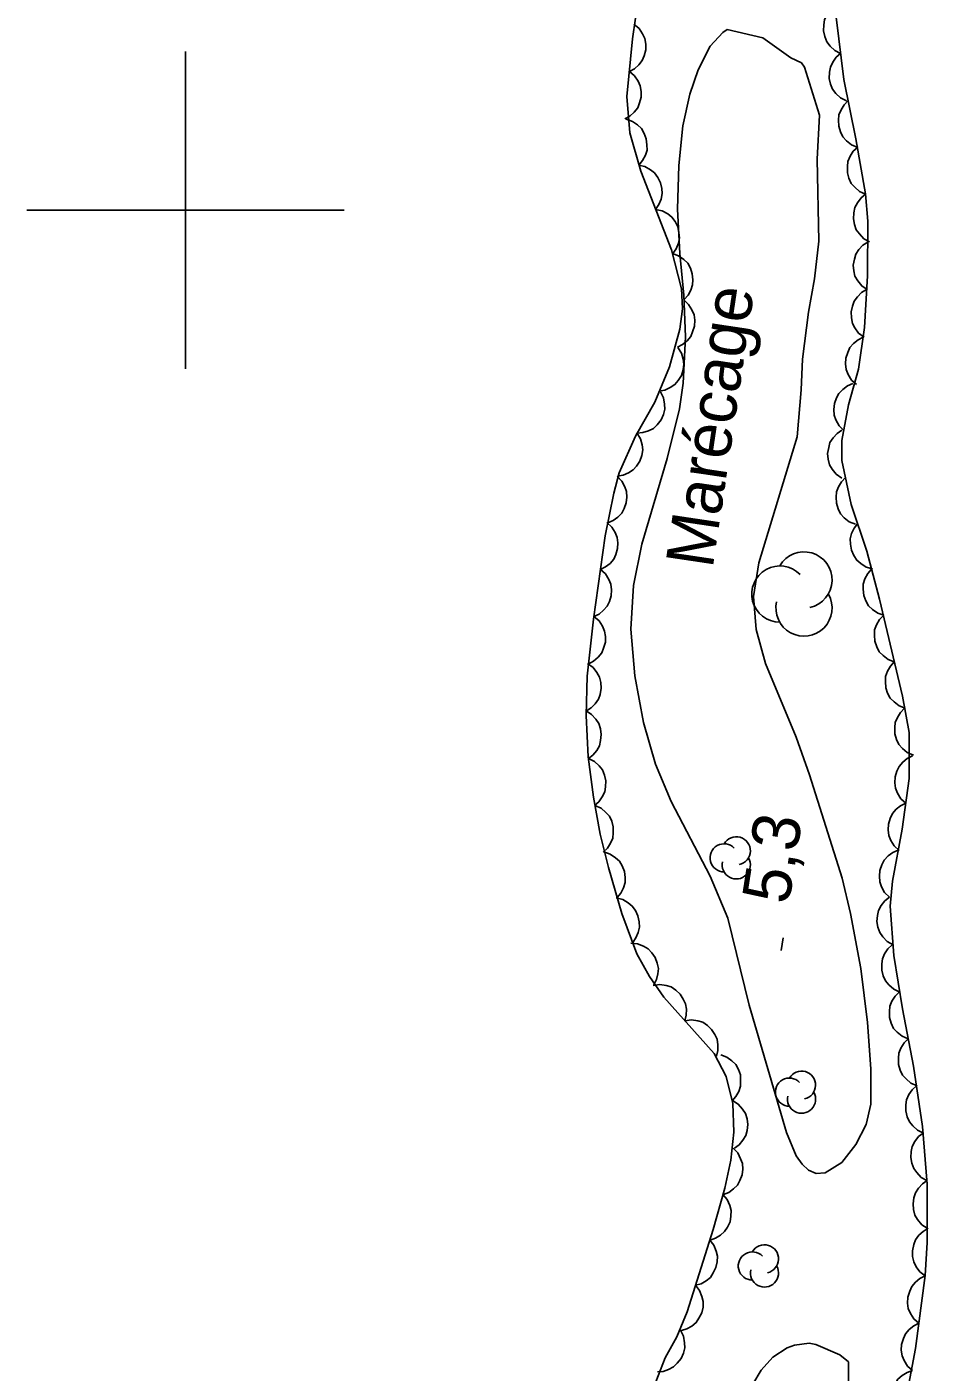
# Model space of a CAD drawing. Extents: x 282461 to 284471, y 5554090 to 5557646.
# Drawn here: x 284190 to 284246.8, y 5556726.7 to 5556811.6 of the extents above; entities that cross this region are included whole.
import ezdxf

# ---------------------------------------------------------------- set-up
doc = ezdxf.new("R2010")
doc.units = 0
for name, color, linetype in [('Niveau 3', 7, 'Continuous'), ('Niveau 44', 7, 'Continuous'), ('Niveau 61', 7, 'Continuous'), ('Niveau 7', 7, 'Continuous')]:
    doc.layers.add(name, color=color, linetype=linetype)

msp = doc.modelspace()

# ---------------------------------------------------------------- linework, layer by layer
at = {"layer": 'Niveau 3'}
msp.add_line((284237.56, 5556753.32), (284237.68, 5556754.11), dxfattribs=at)
at = {"layer": 'Niveau 44'}
for points in [[(284228.56, 5556813.44), (284228.19, 5556810.81), (284227.84, 5556807.17), (284228.03, 5556804.87), (284228.71, 5556802.46), (284230.65, 5556797.5), (284231.28, 5556795.04), (284231.34, 5556793.77), (284231.17, 5556792.5), (284230.53, 5556790.12), (284229.59, 5556787.89), (284228.38, 5556785.74), (284227.34, 5556783.43), (284227.01, 5556782.16), (284226.46, 5556779.47), (284225.74, 5556774.21), (284225.34, 5556770.62), (284225.27, 5556768.13), (284225.4, 5556765.54), (284225.73, 5556762.99), (284226.15, 5556760.66), (284226.67, 5556758.56), (284227.52, 5556755.66), (284228.46, 5556753.11), (284229.26, 5556751.67), (284230.17, 5556750.37), (284233.34, 5556746.82), (284234.09, 5556745.37), (284234.51, 5556743.67), (284234.58, 5556741.86), (284234.38, 5556740.1), (284234.01, 5556738.34), (284233.27, 5556735.73), (284231.64, 5556730.53), (284230.99, 5556728.96), (284230.25, 5556727.63), (284229.67, 5556726.13)], [(284241.31, 5556809.88), (284240.94, 5556810.07), (284240.65, 5556810.35), (284240.44, 5556810.61), (284240.31, 5556810.94), (284240.23, 5556811.3), (284240.25, 5556811.68), (284240.3, 5556812), (284240.45, 5556812.32), (284240.67, 5556812.62), (284240.94, 5556812.86)], [(284245.62, 5556725.99), (284246.03, 5556728.22), (284246.64, 5556732.83), (284246.77, 5556734.9), (284246.78, 5556738.58), (284246.48, 5556742.22), (284245.9, 5556746.02), (284245.21, 5556749.63), (284244.67, 5556753), (284244.43, 5556756.12), (284244.58, 5556757.7), (284245.19, 5556760.97), (284245.64, 5556764.16), (284245.64, 5556767.06), (284245.21, 5556769.36), (284243.77, 5556775.47), (284242.96, 5556778.49), (284241.98, 5556781.45), (284241.39, 5556784.21), (284241.39, 5556785.47), (284241.82, 5556787.72), (284242.45, 5556789.98), (284242.82, 5556792.6), (284243, 5556795.86), (284243.03, 5556799.31), (284242.88, 5556801.02), (284242.28, 5556804.5), (284241.52, 5556808.23), (284241.03, 5556812.16)], [(284228.28, 5556811.72), (284228.6, 5556811.45), (284228.82, 5556811.11), (284228.97, 5556810.82), (284229.02, 5556810.47), (284229.02, 5556810.1), (284228.92, 5556809.73), (284228.8, 5556809.43), (284228.58, 5556809.16), (284228.31, 5556808.91), (284227.99, 5556808.74)], [(284241.69, 5556806.89), (284241.31, 5556807.08), (284241.02, 5556807.36), (284240.81, 5556807.62), (284240.68, 5556807.95), (284240.6, 5556808.31), (284240.62, 5556808.7), (284240.67, 5556809.02), (284240.83, 5556809.34), (284241.04, 5556809.64), (284241.31, 5556809.88)], [(284227.99, 5556808.74), (284228.31, 5556808.47), (284228.54, 5556808.14), (284228.68, 5556807.84), (284228.74, 5556807.49), (284228.73, 5556807.13), (284228.63, 5556806.76), (284228.52, 5556806.45), (284228.3, 5556806.18), (284228.02, 5556805.93), (284227.7, 5556805.76)], [(284242.39, 5556803.96), (284242, 5556804.12), (284241.69, 5556804.38), (284241.46, 5556804.62), (284241.31, 5556804.94), (284241.2, 5556805.3), (284241.19, 5556805.68), (284241.21, 5556806.01), (284241.34, 5556806.33), (284241.54, 5556806.65), (284241.79, 5556806.91)], [(284227.79, 5556805.73), (284228.18, 5556805.6), (284228.51, 5556805.37), (284228.76, 5556805.14), (284228.93, 5556804.84), (284229.06, 5556804.5), (284229.1, 5556804.12), (284229.11, 5556803.79), (284229, 5556803.46), (284228.83, 5556803.13), (284228.6, 5556802.85)], [(284242.88, 5556801), (284242.5, 5556801.17), (284242.2, 5556801.44), (284241.98, 5556801.69), (284241.83, 5556802.01), (284241.74, 5556802.36), (284241.74, 5556802.75), (284241.77, 5556803.07), (284241.91, 5556803.4), (284242.11, 5556803.71), (284242.37, 5556803.96)], [(284228.56, 5556802.84), (284228.97, 5556802.75), (284229.32, 5556802.55), (284229.58, 5556802.35), (284229.79, 5556802.06), (284229.95, 5556801.73), (284230.03, 5556801.36), (284230.06, 5556801.04), (284229.99, 5556800.69), (284229.85, 5556800.35), (284229.65, 5556800.05)], [(284243.14, 5556798), (284242.78, 5556798.2), (284242.5, 5556798.5), (284242.3, 5556798.76), (284242.18, 5556799.09), (284242.12, 5556799.46), (284242.15, 5556799.84), (284242.21, 5556800.16), (284242.37, 5556800.47), (284242.6, 5556800.77), (284242.88, 5556801)], [(284229.65, 5556800.05), (284230.06, 5556799.96), (284230.41, 5556799.76), (284230.67, 5556799.56), (284230.88, 5556799.28), (284231.04, 5556798.95), (284231.12, 5556798.57), (284231.15, 5556798.25), (284231.08, 5556797.91), (284230.94, 5556797.56), (284230.74, 5556797.27)], [(284242.99, 5556794.99), (284242.65, 5556795.22), (284242.39, 5556795.54), (284242.22, 5556795.83), (284242.14, 5556796.17), (284242.11, 5556796.54), (284242.18, 5556796.92), (284242.27, 5556797.23), (284242.46, 5556797.52), (284242.72, 5556797.79), (284243.02, 5556797.99)], [(284230.71, 5556797.26), (284231.1, 5556797.12), (284231.43, 5556796.88), (284231.67, 5556796.65), (284231.84, 5556796.34), (284231.96, 5556795.99), (284231.99, 5556795.61), (284231.98, 5556795.29), (284231.87, 5556794.95), (284231.69, 5556794.63), (284231.45, 5556794.36)], [(284242.79, 5556791.99), (284242.45, 5556792.24), (284242.21, 5556792.57), (284242.06, 5556792.86), (284241.99, 5556793.21), (284241.97, 5556793.58), (284242.06, 5556793.95), (284242.16, 5556794.26), (284242.38, 5556794.54), (284242.64, 5556794.8), (284242.95, 5556794.99)], [(284231.42, 5556794.34), (284231.73, 5556794.06), (284231.94, 5556793.71), (284232.07, 5556793.41), (284232.11, 5556793.06), (284232.1, 5556792.69), (284231.98, 5556792.33), (284231.86, 5556792.03), (284231.63, 5556791.77), (284231.34, 5556791.53), (284231.02, 5556791.37)], [(284242.31, 5556789.01), (284242, 5556789.29), (284241.79, 5556789.64), (284241.66, 5556789.95), (284241.62, 5556790.3), (284241.64, 5556790.67), (284241.76, 5556791.03), (284241.89, 5556791.33), (284242.12, 5556791.6), (284242.41, 5556791.83), (284242.73, 5556791.99)], [(284231.04, 5556791.34), (284231.27, 5556790.99), (284231.38, 5556790.6), (284231.43, 5556790.28), (284231.38, 5556789.93), (284231.27, 5556789.58), (284231.07, 5556789.26), (284230.86, 5556789), (284230.57, 5556788.81), (284230.23, 5556788.65), (284229.88, 5556788.58)], [(284241.51, 5556786.11), (284241.22, 5556786.41), (284241.02, 5556786.77), (284240.91, 5556787.08), (284240.88, 5556787.43), (284240.92, 5556787.8), (284241.05, 5556788.16), (284241.2, 5556788.45), (284241.45, 5556788.7), (284241.75, 5556788.92), (284242.08, 5556789.06)], [(284229.96, 5556788.55), (284230.15, 5556788.17), (284230.21, 5556787.77), (284230.23, 5556787.45), (284230.14, 5556787.11), (284229.99, 5556786.77), (284229.74, 5556786.47), (284229.51, 5556786.24), (284229.2, 5556786.08), (284228.85, 5556785.97), (284228.49, 5556785.94)], [(284228.47, 5556785.95), (284228.69, 5556785.59), (284228.8, 5556785.2), (284228.84, 5556784.88), (284228.78, 5556784.53), (284228.66, 5556784.18), (284228.45, 5556783.86), (284228.24, 5556783.62), (284227.94, 5556783.43), (284227.6, 5556783.28), (284227.25, 5556783.22)], [(284241.39, 5556783.11), (284241.04, 5556783.35), (284240.79, 5556783.67), (284240.61, 5556783.95), (284240.52, 5556784.29), (284240.49, 5556784.66), (284240.56, 5556785.04), (284240.64, 5556785.35), (284240.84, 5556785.65), (284241.09, 5556785.92), (284241.39, 5556786.12)], [(284227.23, 5556783.22), (284227.52, 5556782.92), (284227.71, 5556782.56), (284227.82, 5556782.25), (284227.84, 5556781.9), (284227.79, 5556781.54), (284227.66, 5556781.18), (284227.51, 5556780.89), (284227.26, 5556780.64), (284226.96, 5556780.43), (284226.63, 5556780.29)], [(284242.25, 5556780.2), (284241.86, 5556780.35), (284241.54, 5556780.61), (284241.31, 5556780.85), (284241.16, 5556781.17), (284241.05, 5556781.52), (284241.03, 5556781.9), (284241.05, 5556782.23), (284241.18, 5556782.56), (284241.37, 5556782.88), (284241.62, 5556783.14)], [(284226.57, 5556780.3), (284226.88, 5556780.02), (284227.09, 5556779.68), (284227.23, 5556779.37), (284227.27, 5556779.03), (284227.25, 5556778.66), (284227.14, 5556778.29), (284227.01, 5556778), (284226.78, 5556777.73), (284226.49, 5556777.5), (284226.17, 5556777.34)], [(284243.33, 5556777.38), (284242.92, 5556777.49), (284242.58, 5556777.71), (284242.33, 5556777.93), (284242.14, 5556778.22), (284241.99, 5556778.56), (284241.93, 5556778.94), (284241.92, 5556779.27), (284242.01, 5556779.61), (284242.16, 5556779.95), (284242.38, 5556780.23)], [(284226.17, 5556777.34), (284226.48, 5556777.06), (284226.69, 5556776.71), (284226.82, 5556776.41), (284226.86, 5556776.06), (284226.84, 5556775.69), (284226.73, 5556775.33), (284226.6, 5556775.03), (284226.37, 5556774.77), (284226.08, 5556774.53), (284225.76, 5556774.37)], [(284244.04, 5556774.46), (284243.65, 5556774.59), (284243.32, 5556774.83), (284243.08, 5556775.06), (284242.9, 5556775.37), (284242.77, 5556775.71), (284242.74, 5556776.1), (284242.74, 5556776.42), (284242.85, 5556776.76), (284243.03, 5556777.09), (284243.26, 5556777.36)], [(284225.76, 5556774.37), (284226.08, 5556774.1), (284226.29, 5556773.76), (284226.43, 5556773.46), (284226.49, 5556773.12), (284226.48, 5556772.75), (284226.37, 5556772.38), (284226.25, 5556772.08), (284226.02, 5556771.81), (284225.74, 5556771.57), (284225.43, 5556771.4)], [(284244.7, 5556771.52), (284244.31, 5556771.67), (284243.99, 5556771.92), (284243.75, 5556772.15), (284243.59, 5556772.47), (284243.47, 5556772.82), (284243.45, 5556773.2), (284243.46, 5556773.53), (284243.58, 5556773.86), (284243.77, 5556774.18), (284244.01, 5556774.45)], [(284225.36, 5556771.41), (284225.7, 5556771.16), (284225.95, 5556770.84), (284226.11, 5556770.55), (284226.19, 5556770.21), (284226.21, 5556769.85), (284226.14, 5556769.47), (284226.04, 5556769.16), (284225.84, 5556768.87), (284225.58, 5556768.61), (284225.28, 5556768.42)], [(284245.39, 5556768.59), (284245, 5556768.74), (284244.68, 5556768.99), (284244.44, 5556769.23), (284244.28, 5556769.54), (284244.16, 5556769.89), (284244.14, 5556770.27), (284244.15, 5556770.6), (284244.27, 5556770.93), (284244.46, 5556771.25), (284244.7, 5556771.52)], [(284245.91, 5556765.63), (284245.52, 5556765.8), (284245.21, 5556766.06), (284244.99, 5556766.31), (284244.84, 5556766.62), (284244.74, 5556766.98), (284244.73, 5556767.37), (284244.76, 5556767.69), (284244.9, 5556768.02), (284245.1, 5556768.33), (284245.35, 5556768.59)], [(284225.26, 5556768.42), (284225.61, 5556768.2), (284225.88, 5556767.9), (284226.07, 5556767.63), (284226.17, 5556767.29), (284226.22, 5556766.93), (284226.18, 5556766.55), (284226.11, 5556766.23), (284225.93, 5556765.93), (284225.69, 5556765.64), (284225.41, 5556765.43)], [(284225.41, 5556765.43), (284225.79, 5556765.24), (284226.08, 5556764.96), (284226.29, 5556764.71), (284226.42, 5556764.38), (284226.5, 5556764.02), (284226.48, 5556763.64), (284226.44, 5556763.32), (284226.28, 5556763), (284226.07, 5556762.7), (284225.8, 5556762.46)], [(284245.42, 5556762.61), (284245.11, 5556762.89), (284244.9, 5556763.24), (284244.77, 5556763.55), (284244.73, 5556763.9), (284244.75, 5556764.27), (284244.86, 5556764.63), (284245, 5556764.93), (284245.23, 5556765.2), (284245.52, 5556765.43), (284245.84, 5556765.59)], [(284225.82, 5556762.47), (284226.21, 5556762.3), (284226.51, 5556762.03), (284226.73, 5556761.79), (284226.88, 5556761.47), (284226.98, 5556761.11), (284226.98, 5556760.73), (284226.95, 5556760.41), (284226.81, 5556760.09), (284226.61, 5556759.77), (284226.35, 5556759.52)], [(284245, 5556759.63), (284244.69, 5556759.91), (284244.48, 5556760.26), (284244.35, 5556760.57), (284244.31, 5556760.92), (284244.33, 5556761.29), (284244.44, 5556761.65), (284244.58, 5556761.95), (284244.81, 5556762.22), (284245.1, 5556762.45), (284245.42, 5556762.61)], [(284226.39, 5556759.53), (284226.78, 5556759.4), (284227.12, 5556759.17), (284227.36, 5556758.95), (284227.54, 5556758.65), (284227.68, 5556758.3), (284227.72, 5556757.93), (284227.72, 5556757.6), (284227.62, 5556757.26), (284227.46, 5556756.93), (284227.23, 5556756.66)], [(284244.39, 5556756.69), (284244.09, 5556756.98), (284243.9, 5556757.34), (284243.78, 5556757.65), (284243.76, 5556758), (284243.79, 5556758.37), (284243.92, 5556758.73), (284244.07, 5556759.02), (284244.31, 5556759.28), (284244.61, 5556759.5), (284244.94, 5556759.64)], [(284244.62, 5556753.68), (284244.25, 5556753.88), (284243.97, 5556754.18), (284243.78, 5556754.45), (284243.66, 5556754.78), (284243.6, 5556755.15), (284243.64, 5556755.53), (284243.7, 5556755.85), (284243.87, 5556756.16), (284244.1, 5556756.45), (284244.39, 5556756.68)], [(284227.16, 5556756.63), (284227.57, 5556756.53), (284227.91, 5556756.33), (284228.17, 5556756.12), (284228.37, 5556755.84), (284228.53, 5556755.5), (284228.6, 5556755.13), (284228.63, 5556754.8), (284228.55, 5556754.46), (284228.4, 5556754.12), (284228.2, 5556753.83)], [(284228.09, 5556753.78), (284228.5, 5556753.74), (284228.88, 5556753.59), (284229.17, 5556753.43), (284229.41, 5556753.18), (284229.61, 5556752.87), (284229.74, 5556752.51), (284229.82, 5556752.19), (284229.79, 5556751.84), (284229.7, 5556751.48), (284229.54, 5556751.16)], [(284245.04, 5556750.7), (284244.66, 5556750.88), (284244.36, 5556751.15), (284244.14, 5556751.4), (284244, 5556751.72), (284243.91, 5556752.08), (284243.91, 5556752.47), (284243.95, 5556752.79), (284244.09, 5556753.11), (284244.3, 5556753.42), (284244.56, 5556753.67)], [(284229.5, 5556751.12), (284229.91, 5556751.18), (284230.31, 5556751.11), (284230.63, 5556751.02), (284230.92, 5556750.82), (284231.19, 5556750.57), (284231.39, 5556750.25), (284231.53, 5556749.96), (284231.59, 5556749.61), (284231.58, 5556749.24), (284231.49, 5556748.89)], [(284245.57, 5556747.74), (284245.19, 5556747.91), (284244.87, 5556748.17), (284244.65, 5556748.41), (284244.5, 5556748.73), (284244.4, 5556749.09), (284244.39, 5556749.47), (284244.42, 5556749.8), (284244.55, 5556750.12), (284244.75, 5556750.44), (284245.01, 5556750.7)], [(284231.49, 5556748.89), (284231.9, 5556748.95), (284232.3, 5556748.88), (284232.62, 5556748.79), (284232.91, 5556748.59), (284233.18, 5556748.34), (284233.38, 5556748.02), (284233.53, 5556747.73), (284233.58, 5556747.38), (284233.57, 5556747.01), (284233.48, 5556746.66)], [(284246.14, 5556744.79), (284245.75, 5556744.95), (284245.44, 5556745.22), (284245.22, 5556745.46), (284245.06, 5556745.78), (284244.96, 5556746.13), (284244.96, 5556746.52), (284244.98, 5556746.84), (284245.12, 5556747.17), (284245.32, 5556747.49), (284245.57, 5556747.74)], [(284233.75, 5556746.75), (284234.14, 5556746.6), (284234.46, 5556746.36), (284234.7, 5556746.13), (284234.87, 5556745.82), (284234.99, 5556745.47), (284235.01, 5556745.09), (284235, 5556744.76), (284234.89, 5556744.43), (284234.71, 5556744.11), (284234.47, 5556743.84)], [(284246.54, 5556741.81), (284246.16, 5556741.99), (284245.86, 5556742.26), (284245.65, 5556742.51), (284245.51, 5556742.84), (284245.42, 5556743.2), (284245.43, 5556743.58), (284245.47, 5556743.91), (284245.62, 5556744.23), (284245.82, 5556744.53), (284246.09, 5556744.78)], [(284234.5, 5556743.85), (284234.86, 5556743.63), (284235.12, 5556743.32), (284235.31, 5556743.05), (284235.41, 5556742.71), (284235.46, 5556742.35), (284235.41, 5556741.97), (284235.33, 5556741.65), (284235.15, 5556741.35), (284234.91, 5556741.07), (284234.62, 5556740.86)], [(284246.76, 5556738.81), (284246.4, 5556739.01), (284246.11, 5556739.31), (284245.92, 5556739.57), (284245.8, 5556739.91), (284245.74, 5556740.27), (284245.77, 5556740.65), (284245.83, 5556740.97), (284246, 5556741.28), (284246.23, 5556741.58), (284246.51, 5556741.8)], [(284234.54, 5556740.85), (284234.83, 5556740.55), (284235.01, 5556740.19), (284235.12, 5556739.88), (284235.14, 5556739.53), (284235.1, 5556739.17), (284234.96, 5556738.81), (284234.81, 5556738.52), (284234.56, 5556738.28), (284234.26, 5556738.06), (284233.92, 5556737.93)], [(284246.77, 5556735.8), (284246.43, 5556736.03), (284246.17, 5556736.35), (284246, 5556736.63), (284245.91, 5556736.98), (284245.88, 5556737.34), (284245.94, 5556737.72), (284246.03, 5556738.04), (284246.23, 5556738.33), (284246.48, 5556738.6), (284246.78, 5556738.81)], [(284233.89, 5556737.93), (284234.16, 5556737.61), (284234.32, 5556737.24), (284234.41, 5556736.92), (284234.4, 5556736.57), (284234.34, 5556736.21), (284234.17, 5556735.87), (284234, 5556735.59), (284233.74, 5556735.36), (284233.42, 5556735.17), (284233.08, 5556735.05)], [(284246.64, 5556732.8), (284246.31, 5556733.05), (284246.07, 5556733.38), (284245.92, 5556733.68), (284245.85, 5556734.02), (284245.84, 5556734.39), (284245.93, 5556734.77), (284246.03, 5556735.08), (284246.25, 5556735.36), (284246.52, 5556735.61), (284246.83, 5556735.8)], [(284233.06, 5556735.06), (284233.32, 5556734.73), (284233.47, 5556734.36), (284233.55, 5556734.04), (284233.53, 5556733.69), (284233.45, 5556733.33), (284233.28, 5556732.99), (284233.1, 5556732.71), (284232.83, 5556732.49), (284232.51, 5556732.31), (284232.17, 5556732.21)], [(284232.17, 5556732.21), (284232.42, 5556731.88), (284232.57, 5556731.5), (284232.65, 5556731.18), (284232.64, 5556730.83), (284232.56, 5556730.47), (284232.38, 5556730.13), (284232.21, 5556729.86), (284231.94, 5556729.64), (284231.61, 5556729.46), (284231.27, 5556729.35)], [(284246.24, 5556729.81), (284245.93, 5556730.09), (284245.71, 5556730.44), (284245.58, 5556730.74), (284245.54, 5556731.09), (284245.55, 5556731.46), (284245.67, 5556731.83), (284245.8, 5556732.13), (284246.03, 5556732.4), (284246.31, 5556732.63), (284246.64, 5556732.8)], [(284245.85, 5556726.83), (284245.53, 5556727.11), (284245.32, 5556727.46), (284245.19, 5556727.76), (284245.14, 5556728.11), (284245.16, 5556728.48), (284245.27, 5556728.85), (284245.4, 5556729.15), (284245.63, 5556729.42), (284245.92, 5556729.65), (284246.24, 5556729.81)], [(284231.22, 5556729.37), (284231.4, 5556728.99), (284231.47, 5556728.59), (284231.49, 5556728.27), (284231.4, 5556727.93), (284231.25, 5556727.59), (284231.01, 5556727.29), (284230.78, 5556727.06), (284230.47, 5556726.9), (284230.12, 5556726.78), (284229.76, 5556726.75)], [(284245.05, 5556723.93), (284244.78, 5556724.25), (284244.62, 5556724.62), (284244.53, 5556724.94), (284244.53, 5556725.29), (284244.6, 5556725.65), (284244.76, 5556726), (284244.93, 5556726.28), (284245.19, 5556726.52), (284245.51, 5556726.71), (284245.85, 5556726.83)]]:
    msp.add_lwpolyline(points, dxfattribs=at)
for centre, radius, start, end in [((284239.006, 5556776.683), 1.772, 282.26917, 149.72625), ((284237.482, 5556775.797), 1.772, 44.11537, 269.80396), ((284239.006, 5556774.91), 1.772, 166.93686, 29.62122), ((284234.733, 5556759.603), 0.888, 282.26917, 149.72625), ((284233.97, 5556759.159), 0.888, 44.11537, 269.80396), ((284234.733, 5556758.715), 0.888, 166.93686, 29.62122), ((284238.848, 5556744.831), 0.888, 282.26917, 149.72625), ((284238.084, 5556744.387), 0.888, 44.11537, 269.80396), ((284238.848, 5556743.943), 0.888, 166.93686, 29.62122), ((284236.511, 5556733.87), 0.888, 282.26917, 149.72625), ((284235.747, 5556733.426), 0.888, 44.11537, 269.80396), ((284236.511, 5556732.982), 0.888, 166.93686, 29.62122)]:
    msp.add_arc(centre, radius, start, end, dxfattribs=at)
at = {"layer": 'Niveau 61'}
for points in [[(284200, 5556790), (284200, 5556810)], [(284190, 5556800), (284210, 5556800)]]:
    msp.add_lwpolyline(points, dxfattribs=at)
at = {"layer": 'Niveau 7'}
for points in [[(284239.98, 5556805.99), (284239.83, 5556803.22), (284239.94, 5556798.04), (284239.67, 5556795.67), (284239.28, 5556793.57), (284238.9, 5556790.6), (284238.83, 5556788.67), (284238.58, 5556785.7), (284236.15, 5556777.76), (284235.83, 5556775.63), (284235.98, 5556773.56), (284236.57, 5556771.41), (284238.51, 5556766.76), (284239.36, 5556764.39), (284241.42, 5556757.87), (284241.93, 5556755.66), (284242.58, 5556752.18), (284243, 5556748.78), (284243.21, 5556745.86), (284243.21, 5556743.63), (284242.93, 5556742.34), (284242.27, 5556741.09), (284241.38, 5556739.96), (284240.34, 5556739.29), (284239.78, 5556739.26), (284239.28, 5556739.47), (284238.88, 5556739.84), (284238.52, 5556740.37), (284237.9, 5556741.84), (284235.55, 5556749.87), (284234.21, 5556755.36), (284233.09, 5556758.01), (284230.63, 5556762.71), (284229.64, 5556765.07), (284228.88, 5556767.7), (284228.34, 5556770.63), (284228.09, 5556773.58), (284228.25, 5556776.33), (284228.77, 5556778.94), (284230.37, 5556784.35), (284231.15, 5556787.48), (284231.38, 5556789.09), (284231.53, 5556792.01), (284231.42, 5556794.64), (284231.17, 5556797.26), (284231.02, 5556800.06), (284231.11, 5556802.82), (284231.37, 5556805.31), (284231.81, 5556807.31), (284232.32, 5556808.85), (284233.09, 5556810.33), (284233.88, 5556811.21), (284234.15, 5556811.4), (284236.4, 5556810.86), (284238.17, 5556809.6), (284238.84, 5556809.3), (284239.03, 5556809.02), (284239.98, 5556805.99)], [(284235.78, 5556725.97), (284236.31, 5556726.86), (284237.03, 5556727.67), (284237.94, 5556728.26), (284238.4, 5556728.44), (284239.34, 5556728.55), (284239.76, 5556728.47), (284241.26, 5556727.82), (284241.8, 5556727.38), (284241.81, 5556725.56)]]:
    msp.add_lwpolyline(points, dxfattribs=at)

# ---------------------------------------------------------------- texts
at = {"layer": 'Niveau 3'}
msp.add_text('5,3  ', height=3, rotation=81.09575, dxfattribs=at).set_placement((284238.04, 5556756.16))
at = {"layer": 'Niveau 7'}
msp.add_text('Marécage', height=2.9999, rotation=81.51387, dxfattribs=at).set_placement((284233.24, 5556777.35))

doc.saveas('drawing.dxf')
